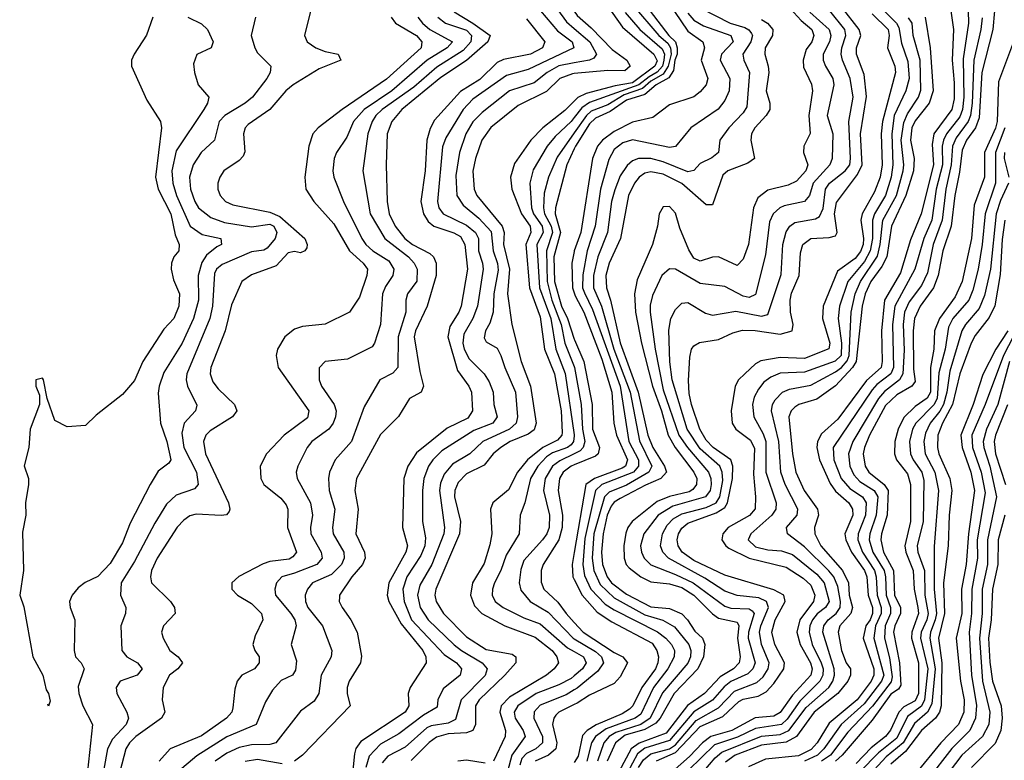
# Model space of a CAD drawing. Header units: inches. Extents: x 990535 to 1117859, y 769386 to 892122.
# Tile 334 of 656: x 1068196 to 1071400, y 786313 to 788722. Entities that reach past the tile are written whole.
import ezdxf

# ---------------------------------------------------------------- set-up
doc = ezdxf.new("R2010")
doc.units = ezdxf.units.IN
doc.header["$MEASUREMENT"] = 0
doc.layers.add('B0768', color=7, linetype='Continuous')
doc.layers.add('B0778', color=7, linetype='Continuous')

msp = doc.modelspace()

# ---------------------------------------------------------------- linework, layer by layer
at = {"layer": 'B0768', "color": 5}
for points, elevation in [([(1070000, 789175.9), (1069977.9, 789162.1), (1069870, 789052), (1069809.1, 789010), (1069791.9, 788990), (1069785.4, 788974.6), (1069777.9, 788930), (1069783.9, 788890), (1069801.9, 788861.9), (1069824.9, 788844.9), (1069884.6, 788824.6), (1069908.2, 788808.2), (1069974.7, 788714.7), (1070000, 788693.4)], 2860), ([(1069151.9, 788790), (1069122.6, 788670), (1069131.7, 788650), (1069159.8, 788630), (1069190, 788618.1), (1069232.3, 788610), (1069240.8, 788590), (1069170, 788561.8), (1069085.4, 788510), (1069061.5, 788490), (1069010.1, 788430), (1068939.6, 788380.4), (1068929.6, 788370), (1068923.9, 788350), (1068928.5, 788291.5), (1068922.6, 788277.4), (1068910, 788263.4), (1068860.6, 788230), (1068847.1, 788210), (1068840.4, 788190), (1068840.4, 788170), (1068847.9, 788150), (1068865.9, 788130), (1068890, 788119.6), (1069010, 788096.1), (1069042.1, 788082.1), (1069124.3, 788010), (1069131.4, 787990), (1069130, 787979.5), (1069123.7, 787970), (1069110, 787963.9), (1069090, 787967.4), (1069070, 787963.4), (1069030, 787920.8), (1068950, 787892.1), (1068919.3, 787870), (1068885.6, 787794.4), (1068864.8, 787710), (1068817.8, 787590), (1068816.2, 787570), (1068824.3, 787544.3), (1068841.3, 787521.3), (1068895.1, 787470), (1068902.5, 787450), (1068888.4, 787430), (1068815.3, 787384.7), (1068801.8, 787370), (1068794.4, 787350), (1068800.4, 787310), (1068875.2, 787150), (1068880.1, 787130), (1068877.8, 787122.2), (1068868.8, 787111.2), (1068851.1, 787108.9), (1068770, 787113.4), (1068750, 787107.8), (1068730, 787094.5), (1068708.8, 787071.2), (1068643.5, 786970), (1068625.2, 786930), (1068621.3, 786910), (1068625.4, 786890), (1068686.9, 786830), (1068699.8, 786810), (1068701.4, 786790), (1068663.5, 786750), (1068657.8, 786730), (1068662.3, 786710), (1068684.2, 786670), (1068711.8, 786650), (1068726, 786630), (1068710.1, 786610), (1068683.3, 786590), (1068662.3, 786550), (1068659.2, 786510), (1068668, 786470), (1068657, 786450), (1068573.9, 786390), (1068553.6, 786370), (1068541.4, 786350), (1068510.1, 786230.1)], 2680), ([(1069872, 788772), (1069945.4, 788685.4), (1069993.4, 788650), (1069998.8, 788630), (1069850, 788559.9), (1069779.4, 788540.6), (1069670, 788462.8), (1069639.4, 788430), (1069582.8, 788337.2), (1069571.8, 788308.2), (1069555.6, 788130), (1069559.5, 788110), (1069573.9, 788090), (1069650, 788053.3), (1069679, 788030), (1069688.4, 788010), (1069688.9, 787970), (1069701.8, 787930), (1069703.8, 787910), (1069685.2, 787790), (1069670.3, 787750), (1069641.3, 787698.7), (1069638.3, 787670), (1069642.2, 787650), (1069658.3, 787618.3), (1069707, 787570), (1069723.8, 787543.8), (1069736.6, 787510), (1069738.4, 787470), (1069749.7, 787430), (1069735.3, 787410), (1069674, 787386), (1069570, 787319.3), (1069539.9, 787290), (1069526.5, 787270), (1069511, 787230), (1069506.1, 787190), (1069506.5, 787090), (1069516.4, 787036.4), (1069513.7, 787010), (1069500.8, 786979.2), (1069455.5, 786910), (1069442.1, 786870), (1069447.2, 786830), (1069471.2, 786770), (1069576.9, 786656.9), (1069616.9, 786630), (1069633.3, 786610), (1069629.6, 786590), (1069574.1, 786545.9), (1069556.4, 786510), (1069554.3, 786485.7), (1069510, 786459.6), (1069430, 786399.3), (1069370, 786365.5), (1069333.6, 786326.4), (1069322.7, 786290)], 2840), ([(1069610, 788746.7), (1069670.8, 788710.8), (1069726.9, 788670), (1069718.9, 788650), (1069650, 788589), (1069566.4, 788533.6), (1069439.5, 788430), (1069407, 788390), (1069392.1, 788350), (1069387.9, 788250), (1069391.2, 788130), (1069397.8, 788090), (1069417.2, 788050), (1069448.8, 788010), (1069473.8, 787990), (1069530, 787960.8), (1069541.9, 787950), (1069550.9, 787930), (1069550.8, 787890), (1069521.8, 787790), (1069483.5, 787710), (1069479.4, 787690), (1069497.9, 787577.9), (1069510.4, 787529.6), (1069502.3, 787510), (1069464.3, 787490), (1069429, 787431), (1069370, 787372.5), (1069291.9, 787230), (1069286.7, 787190), (1069297.5, 787130), (1069289.7, 787050), (1069317.6, 786990), (1069319.7, 786970), (1069311.8, 786950), (1069277, 786910), (1069236.4, 786850), (1069236.1, 786843.9), (1069235.9, 786830), (1069245, 786810), (1069273.9, 786770), (1069294.4, 786730), (1069308, 786652), (1069305.4, 786630), (1069268, 786570), (1069262, 786550), (1069261.5, 786530), (1069271.6, 786490), (1069115.7, 786330), (1069090, 786310.4)], 2780), ([(1068629, 788730), (1068608.7, 788671.3), (1068568, 788610), (1068560.2, 788590), (1068560.2, 788570), (1068610, 788459.7), (1068654.5, 788390), (1068657.7, 788370), (1068637.7, 788210), (1068647.1, 788170), (1068687.6, 788090), (1068701.8, 788021.8), (1068714.7, 787990), (1068713.4, 787970), (1068698, 787950), (1068690.2, 787930), (1068689.2, 787910), (1068696, 787876), (1068715.5, 787830), (1068713.9, 787790), (1068697.4, 787750), (1068664.7, 787715.3), (1068597.1, 787610), (1068570, 787547.8), (1068530, 787502.7), (1068444.5, 787435.5), (1068410, 787402), (1068350, 787398), (1068310, 787418), (1068285.2, 787490), (1068274, 787550), (1068270, 787555.3), (1068248.4, 787550), (1068248.4, 787530), (1068260.7, 787500.7), (1068260.4, 787470), (1068230.3, 787390), (1068225.4, 787330), (1068210.3, 787270.3), (1068224.4, 787230), (1068224.4, 787210), (1068215.3, 787150), (1068216.4, 787110), (1068204.9, 787055.1), (1068208, 786930), (1068196, 786850), (1068210, 786812), (1068238.7, 786650), (1068271.4, 786590), (1068282, 786542), (1068290, 786530.8), (1068294.7, 786505.3), (1068290, 786489.2), (1068287.2, 786495.8)], 2620), ([(1068742.6, 788730), (1068787.7, 788707.7), (1068807.4, 788690), (1068825.8, 788650), (1068819.3, 788630), (1068772.1, 788607.9), (1068761.8, 788578.2), (1068764.5, 788550), (1068777.2, 788510), (1068811.3, 788470), (1068807.4, 788450), (1068795.3, 788430), (1068704.8, 788295.2), (1068691.4, 788230), (1068694, 788190), (1068706.5, 788150), (1068750.5, 788050.5), (1068790, 788023.1), (1068850.5, 788010), (1068853.1, 787990), (1068837, 787983), (1068804.1, 787955.9), (1068788.4, 787931.6), (1068776.4, 787890), (1068777.5, 787810), (1068761.3, 787750), (1068724.7, 787670), (1068665.5, 787574.5), (1068649.4, 787530), (1068647.1, 787507.1), (1068654.6, 787410), (1068674.6, 787350), (1068688.3, 787290), (1068680.9, 787279.1), (1068646.8, 787253.3), (1068620.3, 787210), (1068555.9, 787084.1), (1068530, 787020.7), (1068490, 786952.6), (1068450, 786910.6), (1068409, 786891), (1068386.3, 786873.7), (1068366.2, 786850), (1068357.8, 786830), (1068359.7, 786810), (1068375.8, 786770), (1068373, 786670), (1068378, 786650), (1068396.1, 786630), (1068406, 786610), (1068386.8, 786553.2), (1068388.8, 786530), (1068401.7, 786490), (1068432.5, 786430), (1068413, 786247)], 2640), ([(1068962.9, 788730), (1068949.4, 788670), (1068960.6, 788630), (1068970, 788614.3), (1069013, 788570), (1069011.3, 788550), (1069000.3, 788530), (1068954, 788470), (1068929.5, 788450), (1068864, 788410), (1068845, 788390), (1068830.1, 788329.9), (1068786.9, 788290), (1068759.9, 788250), (1068748.8, 788210), (1068751.5, 788170), (1068765.6, 788130), (1068778.3, 788110), (1068818.2, 788078.2), (1068862.5, 788062.5), (1068950, 788047.9), (1069010, 788056.2), (1069023, 788050), (1069033.1, 788030), (1069027.5, 788010), (1069001.6, 787978.3), (1068990, 787972.1), (1068950, 787966.9), (1068854.8, 787925.2), (1068836.9, 787910), (1068830, 787896.5), (1068823.8, 787790), (1068814.7, 787750), (1068739.7, 787570), (1068737.4, 787550), (1068741.6, 787530), (1068772, 787468), (1068767.5, 787450), (1068730.7, 787409.3), (1068723.4, 787376.6), (1068729.8, 787330), (1068770.9, 787250), (1068776.6, 787210), (1068764.3, 787195.7), (1068705, 787175), (1068674.1, 787145.9), (1068635.5, 787084.5), (1068570, 786959.6), (1068525.9, 786890), (1068524.2, 786850), (1068541.1, 786810), (1068539.8, 786790), (1068525.6, 786750), (1068528.1, 786670), (1068544.1, 786650), (1068578.8, 786630), (1068594.1, 786610), (1068577.7, 786590), (1068522.5, 786570), (1068509.4, 786550), (1068511.8, 786530), (1068544.3, 786470), (1068550.1, 786450), (1068542.8, 786430), (1068497.9, 786382.1), (1068482.2, 786350), (1068460.3, 786230)], 2660), ([(1069404.5, 788730), (1069418.9, 788710), (1069486.8, 788670), (1069504.6, 788650), (1069501.8, 788630), (1069390, 788528.4), (1069244.8, 788430), (1069167.1, 788370), (1069150.1, 788349.9), (1069136.4, 788310), (1069124.2, 788210), (1069127.4, 788170), (1069153.3, 788130), (1069218, 788058), (1069269.1, 787970), (1069313.2, 787930), (1069327.3, 787910), (1069326, 787890), (1069301.1, 787818.9), (1069269.6, 787770.4), (1069190, 787731.8), (1069115.7, 787724.3), (1069090, 787715.4), (1069058.5, 787690), (1069034.6, 787650), (1069030.1, 787630), (1069037.5, 787590), (1069136.9, 787450), (1069132.8, 787427.2), (1069056.6, 787370), (1068999.5, 787310), (1068978, 787270), (1068980.7, 787230), (1068990.7, 787210), (1069045.7, 787165.7), (1069063.4, 787143.4), (1069068.7, 787130), (1069067.1, 787070), (1069096.6, 786990), (1069085.2, 786974.8), (1069072.7, 786967.3), (1069010, 786959.4), (1068988, 786952), (1068908.7, 786911.3), (1068886.5, 786890), (1068885.9, 786870), (1068904.8, 786850), (1068950, 786823), (1068982.3, 786790), (1068987.3, 786770), (1068962.1, 786717.9), (1068955.1, 786690), (1068961.5, 786670), (1068975.5, 786650), (1068975.7, 786630), (1068959.8, 786610), (1068918.9, 786590), (1068903.2, 786570), (1068895.7, 786544.3), (1068890, 786484.2), (1068885.9, 786470), (1068868.6, 786450), (1068787.4, 786392.6), (1068685.2, 786350), (1068649.7, 786310)], 2720), ([(1069491.4, 788730), (1069506.4, 788710), (1069530.2, 788690.2), (1069604.2, 788650), (1069587.2, 788630), (1069522, 788590), (1069407.1, 788490), (1069316.3, 788430), (1069282.1, 788390), (1069260.4, 788339.6), (1069227.1, 788290), (1069219.6, 788270), (1069215.2, 788230), (1069218, 788210), (1069249.6, 788130), (1069309, 788010), (1069322.5, 787990), (1069345.1, 787970), (1069397.1, 787937.1), (1069412.9, 787910), (1069409.7, 787890), (1069386.1, 787853.9), (1069377, 787830), (1069370.1, 787730), (1069350.5, 787669.5), (1069342.4, 787657.6), (1069262.7, 787617.3), (1069190.1, 787609.9), (1069170.8, 787589.2), (1069170.1, 787550), (1069177.7, 787530), (1069219.4, 787470), (1069225.2, 787450), (1069223.4, 787430), (1069216.2, 787410), (1069201.4, 787390), (1069146.6, 787350), (1069131.2, 787330), (1069101, 787270), (1069095.8, 787250), (1069098.6, 787230), (1069142.4, 787150), (1069148.2, 787110), (1069141.7, 787070), (1069143.7, 787050), (1069177.4, 786990), (1069179.7, 786970), (1069162.5, 786950), (1069090, 786921.3), (1069048.9, 786910), (1069031.6, 786890), (1069025.9, 786870), (1069028.3, 786850), (1069078.3, 786790), (1069090.7, 786770), (1069096, 786750), (1069079, 786690), (1069096.2, 786636.2), (1069093.7, 786606.3), (1069083.8, 786590), (1069047.1, 786572.9), (1069018.7, 786541.3), (1068996.3, 786503.7), (1068965.5, 786430), (1068870, 786389.2), (1068772, 786328), (1068710, 786274.2)], 2740), ([(1069556.6, 788730), (1069581, 788710), (1069650, 788687.5), (1069665.7, 788670), (1069663.9, 788650), (1069638.4, 788621.6), (1069552.8, 788567.2), (1069477.9, 788502.1), (1069374.9, 788430), (1069354.4, 788410), (1069342.5, 788390), (1069329.1, 788350), (1069313, 788230), (1069336.7, 788090), (1069383.8, 788010), (1069460.9, 787950), (1069479, 787930), (1069489, 787910), (1069488.3, 787871.7), (1069457.7, 787830), (1069452.4, 787810), (1069452.4, 787770), (1069427, 787690), (1069426.5, 787590), (1069410, 787572.6), (1069368.1, 787550), (1069317.2, 787462.8), (1069275.5, 787350), (1069222.1, 787290), (1069203.8, 787250), (1069200.3, 787230), (1069203.3, 787190), (1069221.7, 787130), (1069213.8, 787070), (1069215.6, 787050), (1069250.4, 786990), (1069252.2, 786970), (1069242.7, 786950), (1069210, 786917.7), (1069149, 786890), (1069132.3, 786870), (1069125.2, 786850), (1069126.1, 786830), (1069133.9, 786810), (1069181.2, 786750), (1069211.2, 786670), (1069209.5, 786650), (1069176.9, 786590), (1069169.5, 786530), (1069154.4, 786505.6), (1069110, 786472.5), (1069029.7, 786370.3), (1069010, 786364.7), (1068950, 786363), (1068910, 786354.6), (1068870, 786336.3), (1068832.2, 786310)], 2760), ([(1069844.5, 788724.5), (1069904.5, 788650), (1069896.6, 788630), (1069857.9, 788610), (1069770, 788592.2), (1069750, 788582.1), (1069692.8, 788527.2), (1069630, 788487.9), (1069545.6, 788394.4), (1069532, 788368), (1069520.4, 788330), (1069515.2, 788230), (1069500.9, 788130), (1069509.5, 788090), (1069525.2, 788065.2), (1069543.7, 788050), (1069608.7, 788028.7), (1069630, 788016.3), (1069643.9, 787990), (1069653, 787910), (1069632.2, 787790), (1069624.9, 787770), (1069595.9, 787724.1), (1069588.7, 787690), (1069620.4, 787580.4), (1069657.4, 787530), (1069666.2, 787510), (1069669.7, 787450), (1069654.1, 787425.9), (1069587.3, 787392.7), (1069487.5, 787312.5), (1069459.2, 787270), (1069446.3, 787230), (1069441.5, 787070), (1069457.9, 787010), (1069452.4, 786990), (1069396.9, 786890), (1069391.9, 786850), (1069396.9, 786830), (1069437.2, 786757.2), (1069507.7, 786670), (1069517.4, 786650), (1069518.8, 786630), (1069466.1, 786550), (1069459.6, 786530), (1069462.4, 786490), (1069450.1, 786470), (1069305.5, 786374.5), (1069290, 786351), (1069285.5, 786334.5), (1069278.9, 786270)], 2820), ([(1070000, 788581.2), (1069950, 788572.1), (1069912.3, 788550), (1069870, 788516.3), (1069789.2, 788490), (1069700.3, 788419.7), (1069670.2, 788389.8), (1069647.9, 788350), (1069626.7, 788290), (1069615, 788215), (1069618.5, 788150), (1069638.4, 788118.4), (1069690, 788076.2), (1069730, 788032.4), (1069736.6, 787970), (1069751.1, 787928.9), (1069752.9, 787907.1), (1069739.2, 787830), (1069736.2, 787770), (1069725.2, 787734.8), (1069711.6, 787710), (1069706.9, 787686.9), (1069713.8, 787673.8), (1069750, 787653), (1069761.6, 787630), (1069774.1, 787590), (1069809.4, 787510), (1069815.9, 787430), (1069811.2, 787410), (1069789.7, 787390), (1069703.3, 787350), (1069660.1, 787310), (1069604, 787276), (1069576.7, 787243.3), (1069565.4, 787214.6), (1069561.9, 787190), (1069577.8, 787070), (1069576.1, 787050), (1069537.1, 786950), (1069497.6, 786882.4), (1069490.6, 786850), (1069499.5, 786810), (1069525.5, 786770), (1069610, 786688.6), (1069633.1, 786670), (1069700.6, 786630), (1069716.7, 786610), (1069710, 786589.1), (1069632, 786510), (1069613.9, 786446.1), (1069590, 786433.7), (1069534.5, 786425.5), (1069521.1, 786418.9), (1069450, 786356), (1069393.7, 786326.3), (1069374.9, 786305.1)], 2860), ([(1070000, 788546.2), (1069994.3, 788545.7), (1069953.6, 788530), (1069910, 788488.2), (1069817.4, 788442.6), (1069728.7, 788371.3), (1069699.7, 788330), (1069679, 788270), (1069670.9, 788229.1), (1069674.3, 788170), (1069683.8, 788150), (1069766, 788050), (1069772.3, 788030), (1069770, 787990), (1069790, 787910), (1069782.9, 787830), (1069796.8, 787730), (1069827.5, 787610), (1069858.4, 787530), (1069877, 787410), (1069870, 787387.9), (1069850, 787374.1), (1069792.1, 787350), (1069761.1, 787330), (1069737, 787310), (1069707.5, 787272.5), (1069650, 787244.6), (1069623.2, 787216.8), (1069612.1, 787190), (1069610.5, 787170), (1069630.5, 787090), (1069627.3, 787050), (1069549.8, 786870), (1069546.7, 786850), (1069550.7, 786830), (1069575.3, 786790), (1069650, 786714.7), (1069713.9, 786673.9), (1069797.9, 786657.9), (1069810.1, 786650), (1069810.1, 786630), (1069774.7, 786590), (1069690.5, 786510), (1069678.9, 786490), (1069678.8, 786430), (1069670.4, 786409.6), (1069650, 786402), (1069590, 786399.5), (1069551.7, 786388.3), (1069528.8, 786371.2), (1069470, 786312)], 2880), ([(1070000, 788456.7), (1069970, 788425.9), (1069898.2, 788370), (1069858.9, 788330), (1069805.7, 788254.3), (1069792.8, 788210), (1069797.6, 788170), (1069828.4, 788090), (1069857.2, 788050), (1069859.4, 788030), (1069842.4, 787990), (1069854.9, 787850), (1069890, 787755.5), (1069903.9, 787650), (1069936, 787570), (1069957.4, 787450), (1069961.3, 787378.7), (1069960.3, 787370), (1069945.6, 787354.4), (1069898, 787330), (1069847.9, 787290), (1069815.7, 787250), (1069786.9, 787193.1), (1069735.1, 787150), (1069727.8, 787130), (1069732.1, 787050), (1069725.9, 787014.1), (1069707.1, 786952.9), (1069669.2, 786890), (1069663.2, 786850), (1069675.9, 786815.9), (1069699.5, 786790), (1069774.6, 786750), (1069873.6, 786713.6), (1069928.2, 786670), (1069943.8, 786650), (1069948.7, 786630), (1069935.3, 786610), (1069910.6, 786590), (1069790, 786518.4), (1069762.1, 786490), (1069758, 786470), (1069776.5, 786410), (1069776.1, 786390), (1069737.2, 786310)], 2920), ([(1070000, 788403.2), (1069990, 788390.5), (1069938.4, 788341.6), (1069912.4, 788310), (1069866.9, 788233.1), (1069855.4, 788190), (1069861.8, 788110), (1069867.9, 788090), (1069895.9, 788050), (1069898.8, 788030), (1069879, 787990), (1069887.8, 787850), (1069923.9, 787750), (1069940.9, 787650), (1069971.1, 787571.1), (1070000, 787371.4)], 2940), ([(1070000, 788353.2), (1069945.2, 788274.8), (1069916.2, 788210), (1069902.8, 788157.2), (1069900.1, 788110), (1069904.1, 788090), (1069925.6, 788050), (1069929.2, 788030), (1069909.9, 787970), (1069912.5, 787870), (1069927.9, 787810), (1069957.9, 787730), (1069969.9, 787669.9), (1070000, 787594.1)], 2960), ([(1070000, 788301.7), (1069975.8, 788250), (1069939.1, 788110), (1069938.8, 788090), (1069955.4, 788030), (1069933.7, 787950), (1069936.6, 787870), (1069958.4, 787790), (1069978.5, 787750), (1070000, 787682.7)], 2980), ([(1070000, 787968.2), (1069992, 787930), (1069994.7, 787850), (1070000, 787833.7)], 3020), ([(1070000, 787368.6), (1069997.4, 787350), (1069990, 787339.5), (1069978.5, 787330), (1069930, 787313), (1069910, 787300), (1069882, 787270), (1069857.9, 787230), (1069840.1, 787150), (1069824.6, 787110), (1069821.2, 787050), (1069779.3, 786980.7), (1069761.9, 786930), (1069741.4, 786890), (1069734.5, 786870), (1069733.8, 786850), (1069743.6, 786830), (1069769.5, 786810), (1069836.8, 786776.8), (1069890, 786757), (1069978.9, 786678.9), (1070000, 786667.2)], 2940), ([(1070000, 787310.1), (1069953.1, 787286.9), (1069930.1, 787270), (1069906.1, 787230), (1069900.8, 787190), (1069919.5, 787110), (1069918.7, 787070), (1069911.7, 787050), (1069897.6, 787030), (1069836.8, 786963.2), (1069826.4, 786933.6), (1069821.3, 786890), (1069826.5, 786866.5), (1069856.5, 786830), (1069915.1, 786795.1), (1069996.4, 786710), (1070000, 786707.9)], 2960), ([(1070000, 787273.5), (1069990, 787269.4), (1069964.8, 787250), (1069952.3, 787230), (1069948.5, 787190), (1069961.8, 787110), (1069960.7, 787070), (1069950, 787029.5), (1069898.8, 786950), (1069892.5, 786930), (1069892.8, 786892.8), (1069901.9, 786870), (1069947.1, 786827.1), (1069973.8, 786790), (1070000, 786761.6)], 2980), ([(1070000, 786988.3), (1069993.5, 786950), (1069995.6, 786910), (1070000, 786901.4)], 3020), ([(1070000, 786587.3), (1069990, 786579.1), (1069950, 786558), (1069876.1, 786530), (1069816.3, 786490), (1069805.1, 786470), (1069808.5, 786450), (1069834.2, 786410), (1069841, 786390), (1069797.2, 786330), (1069783.5, 786276.5)], 2940), ([(1070000, 786541.9), (1069973.9, 786526.1), (1069890, 786492.1), (1069870, 786470.4), (1069868.6, 786450), (1069896.6, 786390), (1069897, 786370), (1069875.8, 786350), (1069845.2, 786334.8), (1069830, 786318.6), (1069822.8, 786297.2)], 2960), ([(1070000, 786494.1), (1069949.9, 786470.1), (1069940.6, 786459.4), (1069933.9, 786450), (1069930.1, 786430), (1069944.2, 786370), (1069940.2, 786350), (1069916.6, 786330), (1069873.2, 786310)], 2980), ([(1069050, 786301.6), (1068970, 786315.1), (1068930, 786308.9)], 2780), ([(1069710, 786303.8), (1069650, 786313.3), (1069621.5, 786310)], 2920)]:
    msp.add_lwpolyline(points, dxfattribs=dict(at, elevation=elevation))
at = {"layer": 'B0778', "color": 5}
for points, elevation in [([(1070285.3, 788810), (1070370, 788684.3), (1070418.9, 788650), (1070424.3, 788630), (1070412.9, 788590), (1070435.3, 788530), (1070430.1, 788510), (1070410, 788486.5), (1070389.2, 788470.8), (1070310, 788444.6), (1070256.2, 788403.8), (1070190, 788388.7), (1070130, 788357.9), (1070091.9, 788330), (1070075.5, 788310), (1070059.8, 788270), (1070021.6, 788030), (1070000.4, 787970), (1070000, 787968.2)], 3020), ([(1070222.2, 788782.2), (1070308.5, 788670), (1070329.7, 788649.7), (1070335.6, 788630), (1070335.1, 788610), (1070327.2, 788590), (1070323.5, 788556.5), (1070307.6, 788532.4), (1070267.1, 788510), (1070230, 788478), (1070170, 788459.5), (1070117.2, 788422.8), (1070070, 788401.8), (1070050, 788383.3), (1070003.9, 788310), (1070000, 788301.7)], 2980), ([(1070691.1, 788771.1), (1070738.9, 788718.9), (1070773, 788690), (1070780.4, 788670), (1070773.6, 788650), (1070754.8, 788625.2), (1070744.8, 788590), (1070746.8, 788566.8), (1070772.1, 788512.1), (1070775.9, 788490), (1070764, 788410), (1070768.5, 788351.5), (1070747.2, 788310), (1070746.7, 788290), (1070759.9, 788250), (1070753.6, 788230), (1070723.3, 788196.7), (1070696.5, 788183.5), (1070630, 788167), (1070597.8, 788142.2), (1070583.9, 788110), (1070567.2, 787990), (1070550, 787942.4), (1070530, 787922.3), (1070470, 787949.9), (1070450, 787949.5), (1070410, 787936.7), (1070390, 787946.6), (1070373, 787973), (1070343.4, 788043.4), (1070330, 788092.9), (1070310, 788114.4), (1070290, 788113.5), (1070277.2, 788090), (1070271.4, 788050), (1070255, 787990), (1070204.7, 787875.3), (1070196.8, 787830), (1070199.6, 787770), (1070219.3, 787670), (1070255.1, 787530), (1070283.8, 787450), (1070305.9, 787370), (1070329.1, 787330), (1070389.8, 787250), (1070398.9, 787230), (1070398.2, 787210), (1070386.4, 787193.6), (1070373.8, 787186.2), (1070310, 787171.4), (1070270, 787154.4), (1070188.4, 787090), (1070174.5, 787070), (1070168.6, 787051.4), (1070161.3, 787010), (1070162.4, 786970), (1070169.6, 786950), (1070178.9, 786938.9), (1070216.8, 786910), (1070250, 786893.6), (1070310, 786887.2), (1070350, 786874.6), (1070390, 786849.8), (1070450, 786789.5), (1070470, 786775.7), (1070530, 786762.8), (1070536.1, 786750), (1070531.3, 786710), (1070540, 786650), (1070536.9, 786630), (1070518.3, 786610), (1070475.3, 786584.7), (1070424.4, 786530), (1070369, 786491), (1070299.1, 786400.9), (1070211.6, 786368.4), (1070185.7, 786350), (1070144.9, 786275.1)], 3120), ([(1070970, 788789), (1071048.6, 788710), (1071056.5, 788696.5), (1071065.3, 788645.3), (1071085.5, 788585.5), (1071089.8, 788530), (1071079.7, 788490), (1071041.4, 788410), (1071033.9, 788350), (1071036.5, 788250), (1071031.8, 788210), (1071013, 788150), (1070977, 788090), (1070970.7, 788070), (1070970.3, 788010), (1070963.2, 787970), (1070945, 787935), (1070890.7, 787870), (1070863.6, 787790), (1070858.6, 787750), (1070870, 787670), (1070868.3, 787630), (1070849.2, 787610.8), (1070750, 787575.8), (1070670, 787571.7), (1070640.5, 787559.5), (1070617.7, 787542.3), (1070599.6, 787520.4), (1070585.9, 787494.1), (1070580.2, 787470), (1070584.6, 787430), (1070615.3, 787375.3), (1070623.9, 787350), (1070624.1, 787250), (1070657.5, 787150), (1070655.8, 787130), (1070643.3, 787110), (1070574.5, 787050), (1070566.6, 787030), (1070590, 787007.4), (1070630, 786997.5), (1070674.6, 786994.6), (1070710, 786981.9), (1070790, 786918.7), (1070813.5, 786890), (1070830.2, 786829.8), (1070817.8, 786810), (1070791, 786789), (1070775.8, 786770), (1070767, 786750), (1070764.6, 786730), (1070774.8, 786690), (1070804.1, 786630), (1070810, 786610), (1070808.9, 786590), (1070799.5, 786570), (1070734.3, 786505.7), (1070693.3, 786446.7), (1070674.3, 786430), (1070590, 786416.6), (1070531.4, 786388.6), (1070456.2, 786363.8), (1070330, 786239.4)], 3240), ([(1070190.2, 788770), (1070275.7, 788670), (1070305.1, 788645.1), (1070313.6, 788630), (1070315.3, 788610), (1070305.7, 788570), (1070290, 788544.7), (1070250, 788521.6), (1070222.2, 788497.8), (1070162.8, 788477.2), (1070110, 788444.9), (1070055.8, 788424.2), (1070039.7, 788410), (1070000, 788353.2)], 2960), ([(1070108, 788768), (1070157.5, 788697.5), (1070259.1, 788610), (1070270, 788588.3), (1070262.7, 788570), (1070190, 788516.5), (1070133.5, 788506.5), (1070038.9, 788481.1), (1070011.5, 788468.5), (1070000, 788456.7)], 2920), ([(1070000, 788749.8), (1070010, 788735.2), (1070055.5, 788695.5), (1070124.2, 788624.2), (1070171.5, 788590), (1070182, 788570), (1070164.6, 788555.4), (1070110, 788556.1), (1070000, 788546.2)], 2880), ([(1070165.5, 788745.5), (1070213.9, 788690), (1070286.5, 788626.5), (1070293.8, 788610), (1070292.2, 788590), (1070287, 788570), (1070270, 788550.6), (1070243.7, 788536.3), (1070210.5, 788509.5), (1070050, 788452.2), (1070025, 788435), (1070000, 788403.2)], 2940), ([(1070370, 788743.1), (1070390, 788720.4), (1070421.2, 788701.2), (1070510.1, 788670), (1070516.9, 788650), (1070479.6, 788610), (1070475.5, 788590), (1070506.2, 788530), (1070503.9, 788490), (1070490, 788458.4), (1070469, 788431), (1070379.2, 788370), (1070330, 788308.7), (1070310, 788306.3), (1070190, 788330.8), (1070158.7, 788321.3), (1070130, 788299.5), (1070112.7, 788267.3), (1070085.4, 788170), (1070068.1, 788050), (1070041.9, 787970), (1070028.1, 787891.9), (1070027.7, 787850), (1070033.2, 787833.2), (1070059.4, 787779.4), (1070149.3, 787530), (1070178.5, 787350), (1070209.9, 787290), (1070209.3, 787270), (1070193.2, 787250), (1070090.4, 787209.6), (1070070, 787190), (1070034.8, 787034.8), (1070028, 786950), (1070033.7, 786913.7), (1070053.9, 786870), (1070101.3, 786821.3), (1070130, 786802.2), (1070270.8, 786730.8), (1070297.9, 786710), (1070316.5, 786690), (1070326.7, 786670), (1070325.4, 786650), (1070305.2, 786610), (1070258.5, 786550), (1070216.5, 786463.5), (1070199.1, 786450), (1070104.2, 786415.8), (1070069, 786390), (1070057, 786370), (1070041.2, 786310)], 3040), ([(1070410, 788760.2), (1070507.2, 788710), (1070555.8, 788695.8), (1070568.8, 788688.8), (1070577.2, 788677.2), (1070580.3, 788670), (1070575.4, 788650), (1070549, 788610), (1070552.3, 788590), (1070570.1, 788550), (1070561.6, 788438.4), (1070550, 788419.2), (1070503.3, 788370), (1070474.2, 788330), (1070469.4, 788290), (1070448.1, 788271.9), (1070410, 788254.4), (1070389.3, 788230.7), (1070370, 788226.6), (1070290, 788259.5), (1070250, 788269.7), (1070209.8, 788270.2), (1070190, 788263), (1070172.4, 788247.6), (1070150, 788213.9), (1070131.9, 788168.1), (1070121.8, 788130), (1070108.7, 788030), (1070076.9, 787950), (1070062.6, 787890), (1070062.6, 787850), (1070088.5, 787790), (1070129.3, 787650), (1070181.8, 787510), (1070212.3, 787352.3), (1070252.4, 787270), (1070243.3, 787250), (1070170, 787208.3), (1070114.5, 787185.4), (1070098.8, 787170), (1070064.6, 787050), (1070058.3, 786970), (1070064.3, 786930), (1070084.6, 786884.6), (1070130, 786841.1), (1070230, 786786.6), (1070289, 786769), (1070326.8, 786746.8), (1070372.9, 786690), (1070379.9, 786670), (1070379.1, 786650), (1070370, 786628.7), (1070287.2, 786532.8), (1070247.7, 786450), (1070217.5, 786430), (1070136.1, 786403.9), (1070113.8, 786390), (1070096.9, 786370), (1070076, 786310)], 3060), ([(1070766.5, 788746.5), (1070829.8, 788690), (1070835.7, 788670), (1070830.9, 788650), (1070810.7, 788610), (1070810.4, 788590.4), (1070817.5, 788570), (1070841.9, 788530), (1070844.8, 788510), (1070823.2, 788410), (1070841.8, 788350), (1070839.1, 788270), (1070832.3, 788250), (1070777.8, 788190), (1070765.4, 788150), (1070750, 788130.3), (1070683.8, 788116.2), (1070668.9, 788110), (1070647.1, 788090), (1070636, 788064), (1070622.8, 787957.2), (1070590, 787827.7), (1070570, 787817.9), (1070550, 787822.9), (1070490, 787854), (1070410, 787863.2), (1070330, 787909.9), (1070310, 787911.2), (1070285.6, 787890), (1070255.3, 787824.7), (1070247.3, 787792.7), (1070247.1, 787770), (1070264.1, 787650), (1070290, 787517.5), (1070340.9, 787370), (1070368.5, 787330), (1070436.9, 787250), (1070444.8, 787230), (1070446.2, 787210), (1070442.4, 787190), (1070427.1, 787170), (1070321, 787139), (1070273.7, 787110), (1070226.3, 787050), (1070216.2, 787010), (1070218.7, 786990), (1070227.8, 786970), (1070250, 786948.2), (1070330, 786917.8), (1070387.8, 786890), (1070490, 786814.5), (1070510, 786808.2), (1070570, 786805.6), (1070579.2, 786799.2), (1070585.4, 786790), (1070567.6, 786730), (1070566.6, 786710), (1070589.1, 786630), (1070581.7, 786610), (1070565.6, 786594.4), (1070510, 786569.4), (1070487.8, 786552.2), (1070450, 786508.7), (1070389, 786471), (1070310, 786377.9), (1070230, 786352.1), (1070206.2, 786333.8), (1070157.4, 786242.6)], 3140), ([(1070208.9, 786290), (1070225.2, 786314.8), (1070250, 786333.8), (1070310, 786350.6), (1070330, 786363.6), (1070397.1, 786442.9), (1070470, 786483.2), (1070522.3, 786537.7), (1070594.2, 786565.8), (1070615.2, 786584.8), (1070631.2, 786610), (1070634.6, 786630), (1070610, 786690), (1070603.5, 786730), (1070607.4, 786750), (1070632.3, 786810), (1070625.9, 786830), (1070601.2, 786841.2), (1070530, 786848.7), (1070490, 786863.6), (1070425.5, 786905.5), (1070307.3, 786970), (1070288.3, 786990), (1070280.9, 787010), (1070287.8, 787050), (1070302.8, 787077.2), (1070322.1, 787097.9), (1070350, 787114.6), (1070430, 787135.2), (1070461.9, 787150), (1070474.2, 787170), (1070483.4, 787223.4), (1070481.7, 787250), (1070474.5, 787270), (1070410, 787326.4), (1070368.1, 787390), (1070318.9, 787550), (1070311.4, 787608.6), (1070307.8, 787712.2), (1070314.5, 787750), (1070330, 787778.9), (1070350, 787800.2), (1070370, 787801.4), (1070426.9, 787766.9), (1070450, 787761.1), (1070526.5, 787773.5), (1070610, 787757.6), (1070630, 787762.4), (1070673.4, 787893.4), (1070679.1, 787990), (1070690, 788031.3), (1070701.5, 788050), (1070718.1, 788061.9), (1070785.6, 788074.4), (1070798.3, 788081.7), (1070810, 788107.1), (1070817.6, 788170), (1070830.4, 788190), (1070882, 788230), (1070896.5, 788250), (1070899.4, 788270), (1070893.9, 788390), (1070907.4, 788470), (1070898.6, 788530), (1070872.9, 788590), (1070869.2, 788610), (1070871, 788630), (1070884.2, 788670), (1070881, 788690), (1070831.5, 788750)], 3160), ([(1070268.4, 786311.6), (1070330, 786338.6), (1070410, 786423), (1070484, 786456), (1070535.8, 786504.2), (1070550, 786512), (1070598.3, 786521.7), (1070624.5, 786535.5), (1070650, 786562.8), (1070682.1, 786610), (1070684.7, 786630), (1070653, 786690), (1070643.5, 786730), (1070653.9, 786770), (1070686.9, 786830), (1070682.6, 786850), (1070650, 786867.7), (1070490, 786915.2), (1070390, 786962.4), (1070352, 786990), (1070338.9, 787010), (1070334.9, 787030), (1070339.2, 787050), (1070350, 787067.7), (1070370, 787083.7), (1070462.1, 787117.9), (1070490, 787135.2), (1070499.1, 787150), (1070515.7, 787230), (1070515.9, 787270), (1070509.7, 787289.7), (1070452.7, 787330), (1070430, 787354), (1070408.8, 787390), (1070381.6, 787470), (1070374.2, 787505.8), (1070372.3, 787547.7), (1070376, 787624), (1070382.3, 787650), (1070390, 787661.5), (1070408, 787672), (1070470, 787681.7), (1070516.4, 787703.6), (1070547.7, 787712.3), (1070588.9, 787711.1), (1070670, 787698.4), (1070709.5, 787710), (1070713, 787730), (1070704, 787770), (1070703.2, 787810), (1070707.7, 787832.3), (1070732.7, 787890), (1070737, 787963), (1070744.6, 787990), (1070770, 788010.3), (1070830, 788013.3), (1070850, 788018.8), (1070856.1, 788030), (1070847.5, 788090), (1070853.4, 788126.6), (1070921.7, 788218.3), (1070937.1, 788250), (1070932, 788350), (1070951.7, 788471.7), (1070943.9, 788543.9), (1070918.8, 788610), (1070918.5, 788630), (1070933.1, 788670), (1070927.4, 788690), (1070870, 788763.2)], 3180), ([(1070970, 788740.2), (1071021.3, 788690), (1071025.5, 788670), (1071019.5, 788630), (1071043, 788570), (1071045.7, 788550), (1071003, 788390), (1070999.1, 788350), (1071002, 788250), (1070995.2, 788210), (1070977.8, 788162.2), (1070937.2, 788090), (1070932.5, 788070), (1070941.9, 788010), (1070940, 787990), (1070931.9, 787968), (1070914.6, 787945.4), (1070856.6, 787903.4), (1070810.1, 787790), (1070808.2, 787750), (1070831.8, 787670), (1070829.1, 787650.9), (1070750, 787619.4), (1070670, 787622.8), (1070607.9, 787612.1), (1070590, 787602.2), (1070555, 787570), (1070535.2, 787550), (1070523.5, 787530), (1070510.4, 787450), (1070514.6, 787410), (1070525.7, 787390), (1070573.9, 787353.9), (1070586.8, 787326.8), (1070583.4, 787243.4), (1070590.4, 787169.6), (1070589.4, 787130.6), (1070570.8, 787109.2), (1070500.8, 787070), (1070484, 787050), (1070481.1, 787030), (1070493.5, 787010), (1070503.3, 787003.3), (1070569.6, 786970.4), (1070690, 786941.6), (1070745.1, 786905.1), (1070770, 786882.7), (1070783.4, 786850), (1070778.3, 786830), (1070734.6, 786770), (1070725.1, 786730), (1070735.9, 786690), (1070768.6, 786630), (1070774.9, 786610), (1070770.1, 786589.9), (1070710, 786524.8), (1070670, 786469), (1070650, 786456.5), (1070588.7, 786451.3), (1070512.8, 786410), (1070444.3, 786390), (1070417.8, 786370), (1070375.1, 786324.9), (1070300.7, 786259.3)], 3220), ([(1071226.2, 788750), (1071234.2, 788690), (1071229.5, 788590.5), (1071236.5, 788516.5), (1071236.2, 788463.8), (1071229.2, 788430), (1071170.2, 788350), (1071164.4, 788315.6), (1071169.4, 788250), (1071129.5, 788090.5), (1071094.6, 788005.4), (1071061.5, 787898.5), (1071010.2, 787809.8), (1070999.6, 787710), (1071002.2, 787610), (1070998.5, 787590), (1070951.3, 787548.7), (1070857.9, 787422.1), (1070805, 787375), (1070791.9, 787350), (1070789.6, 787330.4), (1070798.3, 787290), (1070833, 787213), (1070850, 787188.7), (1070893.9, 787150), (1070905.5, 787130), (1070906.3, 787110), (1070881.2, 787050), (1070883.7, 787030), (1070902.7, 786990), (1070944.9, 786930), (1070952.6, 786910), (1070956.4, 786850), (1070970.7, 786810), (1070970.3, 786790), (1070963.1, 786770), (1070948.7, 786750), (1070940.9, 786710), (1070974.8, 786610), (1070975.4, 786590), (1070966.1, 786570), (1070921.4, 786510), (1070830, 786433.7), (1070791.2, 786370), (1070771.5, 786348.5), (1070730, 786327.8), (1070622.9, 786317.1), (1070567.7, 786292.3)], 3320), ([(1071282.1, 788750), (1071282.9, 788710), (1071265.6, 788594.4), (1071267.8, 788470), (1071264, 788430), (1071254.5, 788405.5), (1071211.5, 788350), (1071201.7, 788330), (1071197.8, 788310), (1071198.3, 788250), (1071178, 788170), (1071163.9, 788070), (1071137.7, 788010), (1071108.6, 787910), (1071043.5, 787790), (1071035.8, 787730), (1071038.6, 787590), (1071030, 787569.5), (1070985.2, 787534.8), (1070970, 787517.4), (1070842.5, 787330), (1070844.6, 787290), (1070868.7, 787230), (1070897.2, 787197.2), (1070938.6, 787170), (1070950.4, 787150), (1070947.6, 787110), (1070924.3, 787050), (1070923.5, 787030), (1070937.8, 786990), (1070977, 786930), (1070983, 786910), (1070986.4, 786850), (1070999.3, 786810), (1070998.6, 786790), (1070981, 786750), (1070975.5, 786710), (1071008.2, 786590), (1071000.6, 786570), (1070943.4, 786496.6), (1070868.5, 786430), (1070812.3, 786350), (1070791.9, 786330), (1070749.4, 786310.6)], 3340), ([(1071368, 788750), (1071362.2, 788690), (1071326.7, 788550), (1071317.5, 788402.5), (1071305.6, 788370), (1071277, 788330), (1071262.3, 788297.6), (1071254.2, 788225.8), (1071238.3, 788150), (1071227.2, 788050), (1071199.1, 787970), (1071184.1, 787890), (1071169.6, 787850), (1071125.9, 787790), (1071107.4, 787750), (1071102.6, 787710), (1071104.6, 787584.6), (1071110, 787545.2), (1071099.2, 787530), (1071050, 787501.3), (1071013.4, 787466.6), (1070961, 787370), (1070944.3, 787330), (1070940.7, 787310), (1070946.4, 787270), (1070958.4, 787250), (1071008.5, 787210), (1071021.6, 787190), (1071018.5, 787110), (1070999.6, 787050), (1070997.6, 787030), (1071007.1, 786990), (1071038.7, 786930), (1071042.9, 786850), (1071061.4, 786810), (1071061.4, 786790), (1071043.1, 786750), (1071039.6, 786730), (1071058.9, 786630), (1071063.1, 786556.9), (1071055.2, 786544.8), (1071030, 786527.8), (1070970, 786443.3), (1070872.1, 786330), (1070850, 786310.1)], 3380), ([(1070610, 788722.5), (1070629.2, 788710), (1070646.2, 788690), (1070645.9, 788670), (1070621.5, 788630), (1070620.4, 788610), (1070631.6, 788570), (1070633.2, 788550), (1070625.1, 788490), (1070636.9, 788450), (1070636.3, 788430), (1070624.3, 788410), (1070588, 788370), (1070577.3, 788350), (1070574.8, 788330), (1070586.5, 788270), (1070564.7, 788255.3), (1070499.8, 788230), (1070484.2, 788215.8), (1070450, 788119.5), (1070430, 788119.7), (1070350, 788189.3), (1070290, 788219.6), (1070250, 788226.6), (1070230, 788222.1), (1070211.7, 788210), (1070196.1, 788190), (1070177.3, 788150), (1070150.5, 788010), (1070114.4, 787930), (1070103.4, 787890), (1070105.2, 787850), (1070118.4, 787810), (1070150, 787670.7), (1070207.9, 787510), (1070239.6, 787370), (1070256.2, 787330), (1070294.4, 787270), (1070300.1, 787250), (1070282.1, 787230), (1070231.7, 787208.3), (1070150, 787164.4), (1070130, 787152), (1070120.5, 787139.5), (1070107, 787110), (1070094.4, 787050), (1070088.5, 786990), (1070092.2, 786950), (1070107.1, 786910), (1070121.6, 786890), (1070170, 786853.1), (1070250, 786812.6), (1070310, 786806.3), (1070350, 786789.5), (1070368.6, 786770), (1070393, 786733), (1070417.4, 786710), (1070425.5, 786690), (1070420.9, 786650), (1070402.5, 786610), (1070325.6, 786530), (1070279.9, 786450), (1070266.1, 786433.9), (1070230, 786412.9), (1070165.7, 786394.3), (1070134.3, 786370), (1070107.5, 786310)], 3080), ([(1070422.1, 786277.9), (1070458.5, 786321.5), (1070481, 786339), (1070610, 786391.1), (1070670, 786396.5), (1070698.9, 786410), (1070755.5, 786484.5), (1070828.9, 786550), (1070842, 786570), (1070847.4, 786590), (1070846.6, 786610), (1070809.3, 786730), (1070812.7, 786750), (1070826.1, 786770), (1070853, 786790), (1070866, 786810), (1070866.6, 786830), (1070857.9, 786877.9), (1070845.1, 786910), (1070829, 786929), (1070750, 787007.5), (1070694, 787050), (1070690.7, 787070), (1070725.8, 787110), (1070727.5, 787130), (1070686.6, 787210), (1070673, 787250), (1070665.5, 787350), (1070642.1, 787450), (1070645.6, 787470), (1070654.3, 787485.7), (1070678.4, 787510), (1070700.5, 787519.5), (1070770, 787533.4), (1070850, 787576), (1070870, 787590), (1070888.2, 787611.8), (1070894.5, 787630), (1070901.9, 787770), (1070914.2, 787830), (1070931.6, 787870), (1070987.2, 787952.8), (1070995.9, 787990), (1071004.7, 788070), (1071048.8, 788150), (1071070.7, 788230), (1071072.8, 788250), (1071063.9, 788330), (1071072.3, 788387.7), (1071084.4, 788415.7), (1071120.9, 788470), (1071127.9, 788492.1), (1071125.5, 788590), (1071103.5, 788670), (1071100.1, 788710), (1071088.1, 788728.1)], 3260), ([(1071142.3, 788730), (1071158.6, 788630), (1071167.9, 788490), (1071155.5, 788450), (1071110, 788393), (1071099.3, 788370), (1071094, 788330), (1071106.1, 788270), (1071104.5, 788230), (1071079.2, 788150), (1071032.2, 788050), (1071017.3, 787950), (1071001.4, 787918.6), (1070965.9, 787870), (1070946.4, 787830), (1070936.9, 787790), (1070917.8, 787610), (1070906.2, 787590), (1070850, 787531.4), (1070790, 787487.7), (1070731.1, 787470), (1070718.2, 787461.8), (1070705.9, 787450), (1070698.5, 787430), (1070710, 787310), (1070721.6, 787250), (1070748.4, 787190), (1070791.9, 787130), (1070795, 787110), (1070782.4, 787070), (1070783.2, 787050), (1070802.6, 787010), (1070872.9, 786930), (1070892.4, 786890), (1070895.1, 786850), (1070905.8, 786810), (1070900.3, 786790), (1070864.9, 786750), (1070859.6, 786730), (1070870.3, 786670), (1070885.4, 786630), (1070899.7, 786610), (1070899.7, 786590), (1070890.3, 786570), (1070857.9, 786530), (1070781.5, 786470), (1070723, 786390), (1070690, 786371.5), (1070610, 786362.4), (1070524.3, 786330), (1070492.9, 786307.1)], 3280), ([(1071327.2, 788727.2), (1071323.6, 788690), (1071301, 788590), (1071295.1, 788450), (1071289.6, 788410), (1071282.1, 788390), (1071243, 788337), (1071230.6, 788310), (1071226.9, 788250), (1071209.1, 788170), (1071197.3, 788070), (1071168.6, 787990), (1071150, 787898.7), (1071130, 787857.2), (1071090, 787804), (1071075, 787770), (1071070.2, 787730), (1071073.6, 787646.4), (1071069.6, 787570), (1071058.6, 787550), (1071010, 787512.4), (1070990, 787489.4), (1070906.4, 787350), (1070892.2, 787310), (1070896.6, 787270), (1070910, 787241), (1070930, 787219.4), (1070976.6, 787190), (1070988.3, 787170), (1070982.6, 787110), (1070962.3, 787050), (1070959.9, 787030), (1070971.8, 786990), (1071008.8, 786930), (1071012.9, 786910), (1071014.8, 786850), (1071029.6, 786810), (1071029.3, 786790.7), (1071011.7, 786750), (1071009.4, 786710), (1071025.9, 786645.9), (1071035.1, 786584.9), (1071031.4, 786568.6), (1070971.1, 786488.9), (1070890, 786404.6), (1070833.6, 786330), (1070804.7, 786310)], 3360), ([(1070000, 788693.4), (1070051.5, 788650), (1070072.4, 788610), (1070063.6, 788596.4), (1070049.8, 788590.2), (1070000, 788581.2)], 2860), ([(1071429.3, 788650), (1071380.3, 788519.7), (1071376.3, 788390), (1071371.1, 788368.9), (1071335.2, 788290), (1071335.2, 788210), (1071302.1, 788117.9), (1071293.1, 788010), (1071262.3, 787870), (1071239.9, 787820.1), (1071188.7, 787750), (1071172.5, 787710), (1071170.4, 787650), (1071159.3, 787590), (1071159.2, 787510), (1071148.8, 787491.2), (1071110, 787463.3), (1071072.2, 787427.8), (1071054.2, 787390), (1071043, 787350), (1071042.8, 787310), (1071048.7, 787290), (1071084.4, 787244.4), (1071094.5, 787210), (1071094.8, 787090), (1071076.5, 787010), (1071079.6, 786990), (1071103, 786930), (1071105.9, 786870), (1071118.6, 786810), (1071120, 786790), (1071098.5, 786730), (1071097.7, 786710), (1071120, 786630), (1071121, 786530), (1071110, 786506.2), (1071073, 786487), (1071056.1, 786470), (1071029.5, 786410.5), (1071012.6, 786390), (1070966.9, 786353.1), (1070917.8, 786302.2)], 3420), ([(1071401.6, 788370), (1071371.4, 788290), (1071371.3, 788190), (1071337.1, 788090), (1071327.9, 787990), (1071314.6, 787910), (1071297.6, 787842.4), (1071283.9, 787810), (1071232.7, 787750), (1071218.5, 787721.5), (1071206.7, 787650), (1071186.4, 787573.6), (1071180.8, 787490), (1071170, 787468.6), (1071111.5, 787410), (1071100.9, 787390), (1071091, 787350), (1071094.5, 787310), (1071102.8, 787290), (1071131.1, 787250), (1071137.4, 787222.6), (1071135.8, 787090), (1071116.2, 787010), (1071118.4, 786990), (1071139.5, 786930), (1071140.8, 786850), (1071152.2, 786790), (1071147.9, 786770), (1071128.8, 786730), (1071127.5, 786710), (1071150.6, 786610), (1071140.3, 786510), (1071130, 786489.1), (1071085, 786455), (1071050, 786385), (1070990, 786337.2), (1070930, 786275.6)], 3440), ([(1071400.8, 788290), (1071399.6, 788270), (1071413.9, 788210)], 3460), ([(1071413.2, 788190), (1071386.9, 788133.1), (1071373.3, 788090), (1071354.7, 787910), (1071335.7, 787824.3), (1071317.8, 787782.2), (1071273.3, 787730), (1071261.8, 787710), (1071221.9, 787578.1), (1071212.4, 787510), (1071201.8, 787470), (1071190, 787448.5), (1071158.2, 787410), (1071143.6, 787376.4), (1071138, 787350), (1071142.1, 787310), (1071173.5, 787250), (1071185.6, 787190), (1071171.4, 787008.6), (1071171.7, 786870), (1071178.5, 786790), (1071175.2, 786770), (1071159, 786730), (1071157.3, 786710), (1071174.2, 786610), (1071163.5, 786496.5), (1071150.2, 786469.8), (1071107.3, 786432.7), (1071070.5, 786369.5), (1071015.7, 786324.3), (1070950, 786254)], 3460), ([(1071401.8, 788070), (1071392.7, 788007.3), (1071386.7, 787893.3), (1071368.7, 787791.3), (1071350, 787753.1), (1071305, 787695), (1071292.3, 787670), (1071254.6, 787570), (1071231.6, 787470), (1071198.7, 787410), (1071183.8, 787370), (1071181.9, 787330), (1071186.3, 787310), (1071221.9, 787230), (1071229.4, 787190), (1071220.4, 787110), (1071217.2, 787010), (1071201.5, 786890), (1071205.2, 786790), (1071185.8, 786710), (1071196.9, 786630), (1071194.7, 786490), (1071189.3, 786470), (1071175.5, 786450), (1071130, 786410.2), (1071078.5, 786341.5), (1071030, 786300.4)], 3480), ([(1070000, 787833.7), (1070003.4, 787823.4), (1070031.5, 787770), (1070090, 787617.5), (1070122.6, 787510), (1070129.1, 787410), (1070137.7, 787370), (1070173.3, 787290), (1070167, 787270), (1070156.4, 787263.6), (1070065.8, 787230), (1070037.9, 787210), (1070000, 786988.3)], 3020), ([(1070000, 787682.7), (1070000.7, 787680.7), (1070031.2, 787610), (1070058.9, 787470), (1070059.8, 787390), (1070082.8, 787330), (1070078.5, 787310), (1070070, 787302.5), (1070000, 787273.5)], 2980), ([(1071411.2, 787710), (1071372.1, 787650), (1071330, 787568), (1071298.4, 787470), (1071258.3, 787370), (1071262.8, 787330), (1071291, 787250), (1071303, 787190), (1071283.1, 787050), (1071276, 786950), (1071260.6, 786870), (1071261, 786790), (1071243.1, 786710), (1071257.3, 786570), (1071269.5, 786510), (1071268.1, 786470), (1071250.2, 786429.8), (1071192.9, 786370), (1071110, 786267.8)], 3520), ([(1071430, 787692.4), (1071396.5, 787630), (1071337.6, 787470), (1071294, 787370), (1071296.6, 787330), (1071324.6, 787250), (1071337, 787183), (1071311.7, 787030), (1071312.1, 786970), (1071293.7, 786870), (1071292.5, 786790), (1071284.8, 786730), (1071292.4, 786590), (1071309, 786491), (1071306.3, 786450), (1071287.1, 786410), (1071228.9, 786351.1), (1071149.5, 786250)], 3540), ([(1070000, 787594.1), (1070001.6, 787590), (1070022.6, 787470), (1070027.4, 787390), (1070034.3, 787350), (1070029.8, 787330), (1070020.1, 787319.9), (1070000, 787310.1)], 2960), ([(1071417, 787610), (1071378.8, 787470), (1071341.6, 787390), (1071331.3, 787350), (1071332.6, 787330), (1071352.5, 787270), (1071373.9, 787170), (1071345.1, 787030), (1071345.3, 786950), (1071328.1, 786870), (1071327.8, 786790), (1071318.7, 786710), (1071329.1, 786570), (1071352.7, 786470), (1071349.4, 786430), (1071329.2, 786390), (1071261.4, 786330), (1071195.9, 786244.1)], 3560), ([(1071410.5, 787469.5), (1071370.7, 787370), (1071366.8, 787350), (1071371.5, 787310), (1071403.6, 787210)], 3580), ([(1070000, 787371.4), (1070000.2, 787370), (1070000, 787368.6)], 2940), ([(1071401.5, 787110), (1071379.4, 787030), (1071378.9, 786950), (1071361.6, 786870), (1071356.5, 786770), (1071348.5, 786710), (1071352.6, 786632.6), (1071361.7, 786570), (1071389.8, 786490), (1071392.5, 786450), (1071388.4, 786410), (1071370, 786367.9), (1071293.3, 786290)], 3580), ([(1070000, 786901.4), (1070026.1, 786850), (1070075.3, 786795.3), (1070122.9, 786762.9), (1070253.8, 786693.8), (1070269.6, 786669.6), (1070274.9, 786650), (1070272.4, 786630), (1070264.2, 786610), (1070220.1, 786550), (1070190.7, 786490), (1070180.3, 786479.7), (1070155.9, 786464.1), (1070071.6, 786428.4), (1070042.7, 786410), (1070026.8, 786393.2), (1070013.1, 786326.9), (1070000, 786305.7)], 3020), ([(1070000, 786761.6), (1070029.2, 786730), (1070130, 786664), (1070158.9, 786650), (1070174, 786630), (1070150, 786584.3), (1070130, 786562.5), (1070050, 786525.3), (1070010, 786498.9), (1070000, 786494.1)], 2980), ([(1070000, 786707.9), (1070070, 786667.2), (1070088.9, 786650), (1070095.3, 786630), (1070077.2, 786602.8), (1070010, 786547.9), (1070000, 786541.9)], 2960), ([(1070000, 786667.2), (1070030.9, 786650), (1070039, 786630), (1070027.6, 786610), (1070000, 786587.3)], 2940)]:
    msp.add_lwpolyline(points, dxfattribs=dict(at, elevation=elevation))

doc.saveas('drawing.dxf')
